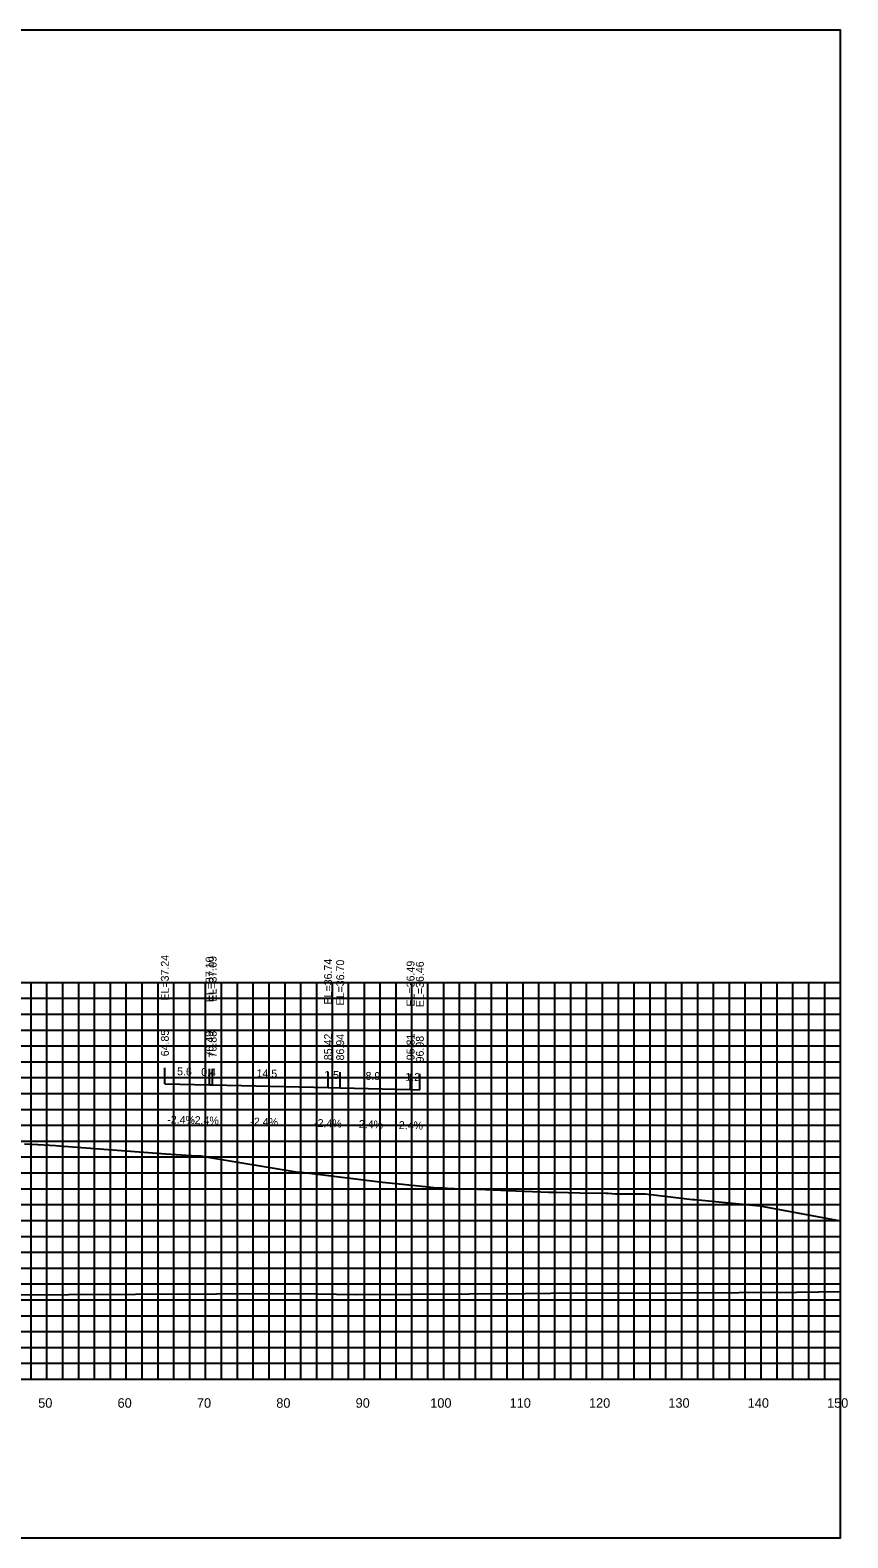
# Model space of a CAD drawing. Extents: x 1800880 to 1818864, y 245271 to 250560.
# Drawn here: x 1809272.1 to 1809375.1, y 246719.8 to 246909.8 of the extents above; entities that cross this region are included whole.
import ezdxf

# ---------------------------------------------------------------- set-up
doc = ezdxf.new("R2010")
doc.units = 0
for name, color, linetype in [('ANNO-TXT', 7, 'Continuous'), ('CL-CNST', 7, 'Continuous'), ('DESIGN - DRAINAGE - Bridges', 7, 'Continuous'), ('Level 37', 7, 'Continuous'), ('Level 46', 7, 'Continuous'), ('Level 62', 7, 'Continuous'), ('SHT-BDR', 7, 'Continuous')]:
    doc.layers.add(name, color=color, linetype=linetype)

msp = doc.modelspace()

# ---------------------------------------------------------------- linework, layer by layer
at = {"layer": 'CL-CNST'}
msp.add_lwpolyline([(1809271.38, 246769.48), (1809272.29, 246769.47), (1809275.29, 246769.29), (1809275.79, 246769.26), (1809289.2, 246768.25), (1809290.5, 246768.15), (1809293.04, 246767.97), (1809293.06, 246767.97), (1809293.58, 246767.97), (1809294.22, 246767.88), (1809305.84, 246765.93), (1809306.19, 246765.92), (1809306.34, 246765.92), (1809306.95, 246765.84), (1809316.5, 246764.67), (1809318.58, 246764.46), (1809321.85, 246764.12), (1809323.31, 246763.97), (1809323.35, 246763.96), (1809323.42, 246763.96), (1809323.48, 246763.96), (1809323.53, 246763.95), (1809323.59, 246763.95), (1809323.61, 246763.95), (1809324.18, 246763.96), (1809325.14, 246763.88), (1809325.17, 246763.89), (1809325.28, 246763.88), (1809325.42, 246763.88), (1809325.53, 246763.87), (1809326.19, 246763.77), (1809326.6, 246763.83), (1809328.47, 246763.79), (1809328.49, 246763.79), (1809334.25, 246763.52), (1809334.36, 246763.52), (1809337.45, 246763.41), (1809338.21, 246763.4), (1809338.33, 246763.4), (1809338.4, 246763.4), (1809341.36, 246763.34), (1809344.62, 246763.28), (1809344.84, 246763.27), (1809344.91, 246763.29), (1809344.92, 246763.29), (1809345.83, 246763.19), (1809349.64, 246763.18), (1809355.56, 246762.5), (1809355.82, 246762.49), (1809364.01, 246761.7), (1809374.2, 246759.78)], dxfattribs=at)
at = {"layer": 'DESIGN - DRAINAGE - Bridges'}
for p, q in [((1809374.2, 246739.84), (1809374.2, 246789.84)), ((1809374.26, 246789.84), (1809374.2, 246789.84)), ((1809374.26, 246779.84), (1809374.2, 246779.84)), ((1809374.26, 246769.84), (1809374.2, 246769.84)), ((1809374.26, 246759.84), (1809374.2, 246759.84)), ((1809374.26, 246749.84), (1809374.2, 246749.84)), ((1809074.2, 246739.84), (1809374.2, 246739.84)), ((1809274.2, 246739.78), (1809274.2, 246739.84)), ((1809284.2, 246739.78), (1809284.2, 246739.84)), ((1809294.2, 246739.78), (1809294.2, 246739.84)), ((1809304.2, 246739.78), (1809304.2, 246739.84)), ((1809314.2, 246739.78), (1809314.2, 246739.84)), ((1809324.2, 246739.78), (1809324.2, 246739.84)), ((1809334.2, 246739.78), (1809334.2, 246739.84)), ((1809344.2, 246739.78), (1809344.2, 246739.84)), ((1809354.2, 246739.78), (1809354.2, 246739.84)), ((1809364.2, 246739.78), (1809364.2, 246739.84)), ((1809374.2, 246739.78), (1809374.2, 246739.84)), ((1809374.26, 246739.84), (1809374.2, 246739.84))]:
    msp.add_line(p, q, dxfattribs=at)
at = {"layer": 'Level 37'}
for p, q in [((1809289.06, 246777.08), (1809289.06, 246779.08)), ((1809294.69, 246776.94), (1809294.69, 246778.94)), ((1809295.08, 246776.94), (1809295.08, 246778.94)), ((1809309.62, 246776.59), (1809309.62, 246778.59)), ((1809311.15, 246776.55), (1809311.15, 246778.55)), ((1809320.02, 246776.34), (1809320.02, 246778.34)), ((1809321.19, 246776.31), (1809321.19, 246778.31))]:
    msp.add_line(p, q, dxfattribs=at)
msp.add_lwpolyline([(1809074.2, 246719.84), (1809374.2, 246719.84), (1809374.2, 246909.84), (1809074.2, 246909.84)], close=True, dxfattribs=at)
at = {"layer": 'Level 46'}
for p, q in [((1809074.2, 246789.84), (1809374.2, 246789.84)), ((1809272.2, 246739.84), (1809272.2, 246789.84)), ((1809274.2, 246739.84), (1809274.2, 246789.84)), ((1809276.2, 246739.84), (1809276.2, 246789.84)), ((1809278.2, 246739.84), (1809278.2, 246789.84)), ((1809280.2, 246739.84), (1809280.2, 246789.84)), ((1809282.2, 246739.84), (1809282.2, 246789.84)), ((1809284.2, 246739.84), (1809284.2, 246789.84)), ((1809286.2, 246739.84), (1809286.2, 246789.84)), ((1809288.2, 246739.84), (1809288.2, 246789.84)), ((1809290.2, 246739.84), (1809290.2, 246789.84)), ((1809292.2, 246739.84), (1809292.2, 246789.84)), ((1809294.2, 246739.84), (1809294.2, 246789.84)), ((1809296.2, 246739.84), (1809296.2, 246789.84)), ((1809298.2, 246739.84), (1809298.2, 246789.84)), ((1809300.2, 246739.84), (1809300.2, 246789.84)), ((1809302.2, 246739.84), (1809302.2, 246789.84)), ((1809304.2, 246739.84), (1809304.2, 246789.84)), ((1809306.2, 246739.84), (1809306.2, 246789.84)), ((1809308.2, 246739.84), (1809308.2, 246789.84)), ((1809310.2, 246739.84), (1809310.2, 246789.84)), ((1809312.2, 246739.84), (1809312.2, 246789.84)), ((1809314.2, 246739.84), (1809314.2, 246789.84)), ((1809316.2, 246739.84), (1809316.2, 246789.84)), ((1809318.2, 246739.84), (1809318.2, 246789.84)), ((1809320.2, 246739.84), (1809320.2, 246789.84)), ((1809322.2, 246739.84), (1809322.2, 246789.84)), ((1809324.2, 246739.84), (1809324.2, 246789.84)), ((1809326.2, 246739.84), (1809326.2, 246789.84)), ((1809328.2, 246739.84), (1809328.2, 246789.84)), ((1809330.2, 246739.84), (1809330.2, 246789.84)), ((1809332.2, 246739.84), (1809332.2, 246789.84)), ((1809334.2, 246739.84), (1809334.2, 246789.84)), ((1809336.2, 246739.84), (1809336.2, 246789.84)), ((1809338.2, 246739.84), (1809338.2, 246789.84)), ((1809340.2, 246739.84), (1809340.2, 246789.84)), ((1809342.2, 246739.84), (1809342.2, 246789.84)), ((1809344.2, 246739.84), (1809344.2, 246789.84)), ((1809346.2, 246739.84), (1809346.2, 246789.84)), ((1809348.2, 246739.84), (1809348.2, 246789.84)), ((1809350.2, 246739.84), (1809350.2, 246789.84)), ((1809352.2, 246739.84), (1809352.2, 246789.84)), ((1809354.2, 246739.84), (1809354.2, 246789.84)), ((1809356.2, 246739.84), (1809356.2, 246789.84)), ((1809358.2, 246739.84), (1809358.2, 246789.84)), ((1809360.2, 246739.84), (1809360.2, 246789.84)), ((1809362.2, 246739.84), (1809362.2, 246789.84)), ((1809364.2, 246739.84), (1809364.2, 246789.84)), ((1809366.2, 246739.84), (1809366.2, 246789.84)), ((1809368.2, 246739.84), (1809368.2, 246789.84)), ((1809370.2, 246739.84), (1809370.2, 246789.84)), ((1809372.2, 246739.84), (1809372.2, 246789.84)), ((1809374.2, 246739.84), (1809374.2, 246789.84)), ((1809074.2, 246787.84), (1809374.2, 246787.84)), ((1809074.2, 246785.84), (1809374.2, 246785.84)), ((1809074.2, 246783.84), (1809374.2, 246783.84)), ((1809074.2, 246781.84), (1809374.2, 246781.84)), ((1809074.2, 246779.84), (1809374.2, 246779.84)), ((1809074.2, 246777.84), (1809374.2, 246777.84)), ((1809074.2, 246775.84), (1809374.2, 246775.84)), ((1809074.2, 246773.84), (1809374.2, 246773.84)), ((1809074.2, 246771.84), (1809374.2, 246771.84)), ((1809074.2, 246769.84), (1809374.2, 246769.84)), ((1809074.2, 246767.84), (1809374.2, 246767.84)), ((1809074.2, 246765.84), (1809374.2, 246765.84)), ((1809074.2, 246763.84), (1809374.2, 246763.84)), ((1809074.2, 246761.84), (1809374.2, 246761.84)), ((1809074.2, 246759.84), (1809374.2, 246759.84)), ((1809074.2, 246757.84), (1809374.2, 246757.84)), ((1809074.2, 246755.84), (1809374.2, 246755.84)), ((1809074.2, 246753.84), (1809374.2, 246753.84)), ((1809074.2, 246751.84), (1809374.2, 246751.84)), ((1809074.2, 246749.84), (1809374.2, 246749.84)), ((1809074.2, 246747.84), (1809374.2, 246747.84)), ((1809074.2, 246745.84), (1809374.2, 246745.84)), ((1809074.2, 246743.84), (1809374.2, 246743.84)), ((1809074.2, 246741.84), (1809374.2, 246741.84)), ((1809074.2, 246739.84), (1809374.2, 246739.84))]:
    msp.add_line(p, q, dxfattribs=at)
at = {"layer": 'Level 62'}
for points in [[(1809289.06, 246777.08), (1809294.69, 246776.94), (1809295.08, 246776.94), (1809309.62, 246776.59), (1809311.15, 246776.55), (1809320.02, 246776.34), (1809321.19, 246776.31)], [(1809074.2, 246751.23), (1809091.09, 246751.06), (1809098.02, 246751.03), (1809118.85, 246750.87), (1809129.04, 246750.84), (1809146.6, 246750.68), (1809159.38, 246750.65), (1809174.36, 246750.56), (1809189.23, 246750.56), (1809202.11, 246750.47), (1809218.72, 246750.49), (1809229.87, 246750.41), (1809247.93, 246750.47), (1809257.62, 246750.44), (1809276.93, 246750.53), (1809285.38, 246750.54), (1809305.76, 246750.65), (1809313.14, 246750.53), (1809334.45, 246750.65), (1809340.89, 246750.72), (1809346.82, 246750.68), (1809368.65, 246750.81), (1809374.2, 246750.91)]]:
    msp.add_lwpolyline(points, dxfattribs=at)

# ---------------------------------------------------------------- texts
for s, p in [('50', (1809273.1, 246736.24)), ('60', (1809283.1, 246736.24)), ('70', (1809293.1, 246736.24)), ('80', (1809303.1, 246736.24)), ('90', (1809313.1, 246736.24)), ('100', (1809322.5, 246736.24)), ('110', (1809332.5, 246736.24)), ('120', (1809342.5, 246736.24)), ('130', (1809352.5, 246736.24)), ('140', (1809362.5, 246736.24)), ('150', (1809372.5, 246736.24))]:
    msp.add_text(s, height=1.2).set_placement(p)
at = {"layer": 'ANNO-TXT'}
for s, p in [('5.6', (1809290.59, 246778.14)), ('0.4', (1809293.63, 246778.07)), ('14.5', (1809300.6, 246777.9)), ('1.5', (1809309.13, 246777.7)), ('8.9', (1809314.33, 246777.57)), ('1.2', (1809319.35, 246777.45)), ('-2.4%', (1809289.35, 246772.07)), ('-2.4%', (1809292.36, 246772)), ('-2.4%', (1809299.82, 246771.82)), ('-2.4%', (1809307.85, 246771.63)), ('-2.4%', (1809313.05, 246771.5)), ('-2.4%', (1809318.08, 246771.38))]:
    msp.add_text(s, height=1, rotation=358.6248, dxfattribs=at).set_placement(p)
at = {"layer": 'SHT-BDR'}
for s, p in [('EL=37.24', (1809289.56, 246787.55)), ('EL=37.10', (1809295.19, 246787.34)), ('EL=37.09', (1809295.58, 246787.41)), ('EL=36.74', (1809310.12, 246787.06)), ('EL=36.70', (1809311.65, 246786.94)), ('EL=36.49', (1809320.52, 246786.81)), ('EL=36.46', (1809321.69, 246786.73)), ('64.85', (1809289.56, 246780.53)), ('70.49', (1809295.19, 246780.39)), ('70.88', (1809295.58, 246780.38)), ('85.42', (1809310.12, 246780.04)), ('86.94', (1809311.65, 246780)), ('95.81', (1809320.52, 246780.04)), ('96.98', (1809321.69, 246779.76))]:
    msp.add_text(s, height=1, rotation=90, dxfattribs=at).set_placement(p)

doc.saveas('drawing.dxf')
